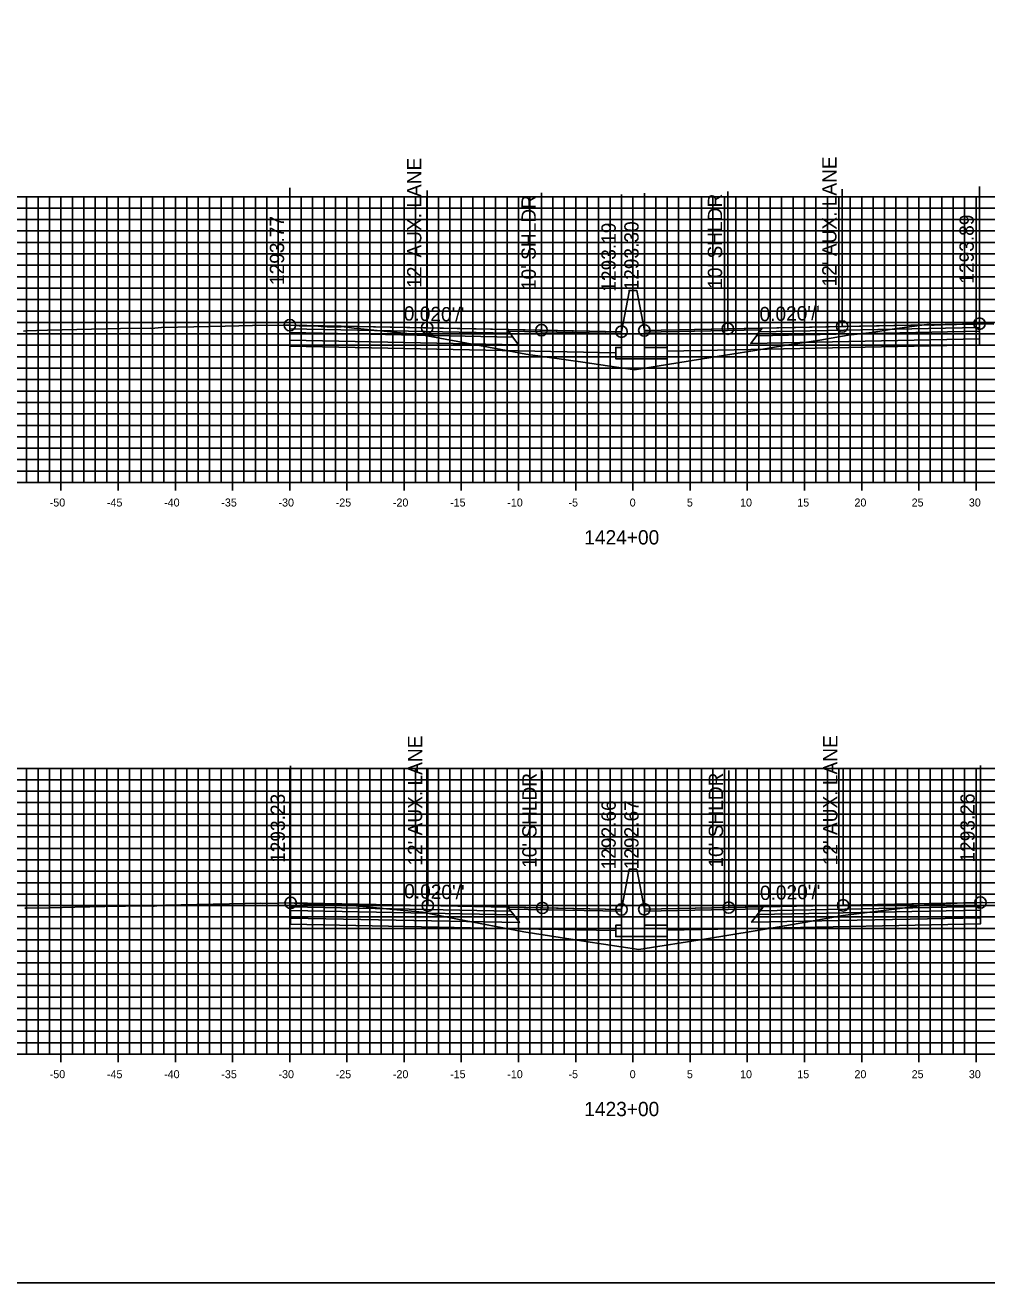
# Model space of a CAD drawing. Extents: x 674939 to 678919, y 750652 to 765176.
# Drawn here: x 677885.4 to 677969.5, y 757822.6 to 757932.6 of the extents above; entities that cross this region are included whole.
import ezdxf

# ---------------------------------------------------------------- set-up
doc = ezdxf.new("R2010")
doc.units = 0
for name, color, linetype in [('R_Alt Surface', 7, 'Continuous'), ('R_Axis', 7, 'Continuous'), ('R_Axis Annot', 7, 'Continuous'), ('R_Exist Surface', 7, 'Continuous'), ('R_Fin Surface', 7, 'Continuous'), ('R_Grid', 7, 'Continuous'), ('R_No Plot', 7, 'Continuous'), ('R_Proposed Road', 7, 'Continuous'), ('R_Xsect Elev', 7, 'Continuous'), ('R_Xsect Slope', 7, 'Continuous')]:
    doc.layers.add(name, color=color, linetype=linetype)

msp = doc.modelspace()

# ---------------------------------------------------------------- linework, layer by layer
at = {"layer": 'R_Alt Surface'}
for points in [[(677908.54, 757905.99), (677908.54, 757905.66), (677928.04, 757905.27), (677927.79, 757905.61)], [(677908.54, 757905.66), (677908.54, 757905), (677928.54, 757904.6), (677928.04, 757905.27)], [(677968.83, 757905.78), (677968.83, 757905.12), (677948.83, 757904.72), (677949.33, 757905.39)], [(677968.83, 757906.11), (677968.83, 757905.78), (677949.33, 757905.39), (677949.58, 757905.72)], [(677908.61, 757855.45), (677908.61, 757855.12), (677928.11, 757854.73), (677927.86, 757855.07)], [(677908.61, 757855.12), (677908.61, 757854.46), (677928.61, 757854.06), (677928.11, 757854.73)], [(677968.91, 757855.15), (677968.91, 757854.49), (677948.91, 757854.09), (677949.41, 757854.76)], [(677968.91, 757855.48), (677968.91, 757855.15), (677949.41, 757854.76), (677949.66, 757855.1)]]:
    msp.add_lwpolyline(points, close=True, dxfattribs=at)
for points in [[(677908.54, 757905), (677908.54, 757904.46), (677928.54, 757904.06), (677937.03, 757903.89)], [(677968.83, 757905.12), (677968.83, 757904.58), (677948.83, 757904.18), (677941.53, 757904.03)], [(677908.61, 757854.46), (677908.61, 757853.92), (677928.61, 757853.52), (677937.03, 757853.36)], [(677968.91, 757854.49), (677968.91, 757853.95), (677948.91, 757853.55), (677941.53, 757853.4)]]:
    msp.add_lwpolyline(points, dxfattribs=at)
at = {"layer": 'R_Axis'}
for p, q in [((677838.53, 757892.55), (678038.53, 757892.55)), ((677888.53, 757891.85), (677888.53, 757893.25)), ((677893.53, 757891.85), (677893.53, 757893.25)), ((677898.53, 757891.85), (677898.53, 757893.25)), ((677903.53, 757891.85), (677903.53, 757893.25)), ((677908.53, 757891.85), (677908.53, 757893.25)), ((677913.53, 757891.85), (677913.53, 757893.25)), ((677918.53, 757891.85), (677918.53, 757893.25)), ((677923.53, 757891.85), (677923.53, 757893.25)), ((677928.53, 757891.85), (677928.53, 757893.25)), ((677933.53, 757891.85), (677933.53, 757893.25)), ((677938.53, 757891.85), (677938.53, 757893.25)), ((677943.53, 757891.85), (677943.53, 757893.25)), ((677948.53, 757891.85), (677948.53, 757893.25)), ((677953.53, 757891.85), (677953.53, 757893.25)), ((677958.53, 757891.85), (677958.53, 757893.25)), ((677963.53, 757891.85), (677963.53, 757893.25)), ((677968.53, 757891.85), (677968.53, 757893.25)), ((677888.53, 757841.85), (677888.53, 757843.25)), ((677893.53, 757841.85), (677893.53, 757843.25)), ((677898.53, 757841.85), (677898.53, 757843.25)), ((677903.53, 757841.85), (677903.53, 757843.25)), ((677908.53, 757841.85), (677908.53, 757843.25)), ((677913.53, 757841.85), (677913.53, 757843.25)), ((677918.53, 757841.85), (677918.53, 757843.25)), ((677923.53, 757841.85), (677923.53, 757843.25)), ((677928.53, 757841.85), (677928.53, 757843.25)), ((677933.53, 757841.85), (677933.53, 757843.25)), ((677938.53, 757841.85), (677938.53, 757843.25)), ((677943.53, 757841.85), (677943.53, 757843.25)), ((677948.53, 757841.85), (677948.53, 757843.25)), ((677953.53, 757841.85), (677953.53, 757843.25)), ((677958.53, 757841.85), (677958.53, 757843.25)), ((677963.53, 757841.85), (677963.53, 757843.25)), ((677968.53, 757841.85), (677968.53, 757843.25)), ((677838.53, 757842.55), (678038.53, 757842.55))]:
    msp.add_line(p, q, dxfattribs=at)
at = {"layer": 'R_Exist Surface'}
for points in [[(677885.27, 757905.8), (677885.45, 757905.81), (677887.36, 757905.87), (677892.49, 757905.99), (677893.75, 757906.01), (677896.32, 757906.04), (677896.46, 757906.02), (677896.52, 757906.02), (677896.75, 757906.04), (677897.32, 757906.1), (677900.16, 757906.16), (677902.88, 757906.22), (677905.29, 757906.27), (677908, 757906.32), (677908.52, 757906.32), (677908.52, 757906.32), (677908.54, 757906.32), (677909.09, 757906.27), (677909.37, 757906.25), (677910.37, 757906.25), (677910.72, 757906.25), (677911.29, 757906.2), (677911.81, 757906.18), (677912.66, 757906.16), (677912.77, 757906.17), (677913.02, 757906.18), (677913.05, 757906.19), (677914.16, 757906.06), (677920.22, 757905.45), (677927, 757904.17), (677929.18, 757903.78), (677934.15, 757903.07), (677938.67, 757902.41), (677945.34, 757903.48), (677949.01, 757904.07), (677951.78, 757904.53), (677954.88, 757905.01), (677957.34, 757905.43), (677959.41, 757905.68), (677961.2, 757905.95), (677964.44, 757906.41), (677964.55, 757906.37), (677964.66, 757906.32), (677964.87, 757906.31), (677965.5, 757906.34), (677966.82, 757906.38), (677967.98, 757906.39), (677968.46, 757906.4), (677968.64, 757906.42), (677968.83, 757906.44), (677968.85, 757906.44), (677968.95, 757906.44), (677970.08, 757906.41)], [(677885.36, 757855.31), (677885.56, 757855.32), (677887.56, 757855.36), (677889.74, 757855.42), (677892.36, 757855.48), (677894.17, 757855.5), (677896.29, 757855.53), (677896.54, 757855.51), (677896.69, 757855.5), (677896.91, 757855.52), (677897.66, 757855.58), (677900.4, 757855.64), (677903.27, 757855.7), (677906.01, 757855.75), (677906.13, 757855.74), (677907.49, 757855.76), (677908.49, 757855.8), (677908.61, 757855.78), (677908.62, 757855.78), (677908.92, 757855.76), (677909.41, 757855.72), (677909.72, 757855.71), (677910.34, 757855.71), (677911.1, 757855.68), (677912.46, 757855.62), (677912.82, 757855.61), (677913.18, 757855.63), (677917.56, 757855.19), (677918.85, 757855.08), (677920.14, 757854.96), (677921.43, 757854.71), (677923.19, 757854.37), (677929, 757853.25), (677934.43, 757852.42), (677939.06, 757851.7), (677944.96, 757852.65), (677949.03, 757853.3), (677951.13, 757853.66), (677953.65, 757854.09), (677956.89, 757854.69), (677962.1, 757855.33), (677964.6, 757855.68), (677964.63, 757855.68), (677964.73, 757855.65), (677966.35, 757855.73), (677966.89, 757855.75), (677968.18, 757855.78), (677968.45, 757855.79), (677968.91, 757855.81), (677968.95, 757855.81), (677969.13, 757855.82), (677971.27, 757855.79)]]:
    msp.add_lwpolyline(points, dxfattribs=at)
at = {"layer": 'R_Fin Surface'}
for points in [[(677937.53, 757905.74), (677930.54, 757905.88), (677920.54, 757906.08), (677908.54, 757906.32)], [(677968.83, 757906.44), (677956.83, 757906.2), (677946.83, 757906), (677939.53, 757905.85)], [(677937.53, 757855.21), (677930.61, 757855.34), (677920.61, 757855.54), (677908.61, 757855.78)], [(677968.91, 757855.81), (677956.91, 757855.57), (677946.91, 757855.37), (677939.53, 757855.22)]]:
    msp.add_lwpolyline(points, dxfattribs=at)
for points in [[(677908.54, 757906.32), (677908.54, 757905.99), (677927.79, 757905.61), (677927.54, 757905.94)], [(677927.54, 757905.94), (677937.53, 757905.74), (677937.54, 757905.58), (677927.66, 757905.78)], [(677949.71, 757905.9), (677939.53, 757905.69), (677939.53, 757905.85), (677949.83, 757906.06)], [(677968.83, 757906.44), (677968.83, 757906.11), (677949.58, 757905.72), (677949.83, 757906.06)], [(677908.61, 757855.78), (677908.61, 757855.45), (677927.86, 757855.07), (677927.61, 757855.4)], [(677927.61, 757855.4), (677937.53, 757855.21), (677937.54, 757855.05), (677927.73, 757855.24)], [(677949.79, 757855.27), (677939.53, 757855.07), (677939.53, 757855.22), (677949.91, 757855.43)], [(677968.91, 757855.81), (677968.91, 757855.48), (677949.66, 757855.1), (677949.91, 757855.43)]]:
    msp.add_lwpolyline(points, close=True, dxfattribs=at)
at = {"layer": 'R_Grid'}
for p, q in [((677838.53, 757917.55), (678038.53, 757917.55)), ((677838.53, 757916.55), (678038.53, 757916.55)), ((677885.53, 757892.55), (677885.53, 757917.55)), ((677886.53, 757892.55), (677886.53, 757917.55)), ((677887.53, 757892.55), (677887.53, 757917.55)), ((677888.53, 757892.55), (677888.53, 757917.55)), ((677889.53, 757892.55), (677889.53, 757917.55)), ((677890.53, 757892.55), (677890.53, 757917.55)), ((677891.53, 757892.55), (677891.53, 757917.55)), ((677892.53, 757892.55), (677892.53, 757917.55)), ((677893.53, 757892.55), (677893.53, 757917.55)), ((677894.53, 757892.55), (677894.53, 757917.55)), ((677895.53, 757892.55), (677895.53, 757917.55)), ((677896.53, 757892.55), (677896.53, 757917.55)), ((677897.53, 757892.55), (677897.53, 757917.55)), ((677898.53, 757892.55), (677898.53, 757917.55)), ((677899.53, 757892.55), (677899.53, 757917.55)), ((677900.53, 757892.55), (677900.53, 757917.55)), ((677901.53, 757892.55), (677901.53, 757917.55)), ((677902.53, 757892.55), (677902.53, 757917.55)), ((677903.53, 757892.55), (677903.53, 757917.55)), ((677904.53, 757892.55), (677904.53, 757917.55)), ((677905.53, 757892.55), (677905.53, 757917.55)), ((677906.53, 757892.55), (677906.53, 757917.55)), ((677907.53, 757892.55), (677907.53, 757917.55)), ((677908.53, 757892.55), (677908.53, 757917.55)), ((677909.53, 757892.55), (677909.53, 757917.55)), ((677910.53, 757892.55), (677910.53, 757917.55)), ((677911.53, 757892.55), (677911.53, 757917.55)), ((677912.53, 757892.55), (677912.53, 757917.55)), ((677913.53, 757892.55), (677913.53, 757917.55)), ((677914.53, 757892.55), (677914.53, 757917.55)), ((677915.53, 757892.55), (677915.53, 757917.55)), ((677916.53, 757892.55), (677916.53, 757917.55)), ((677917.53, 757892.55), (677917.53, 757917.55)), ((677918.53, 757892.55), (677918.53, 757917.55)), ((677919.53, 757892.55), (677919.53, 757917.55)), ((677920.53, 757892.55), (677920.53, 757917.55)), ((677921.53, 757892.55), (677921.53, 757917.55)), ((677922.53, 757892.55), (677922.53, 757917.55)), ((677923.53, 757892.55), (677923.53, 757917.55)), ((677924.53, 757892.55), (677924.53, 757917.55)), ((677925.53, 757892.55), (677925.53, 757917.55)), ((677926.53, 757892.55), (677926.53, 757917.55)), ((677927.53, 757892.55), (677927.53, 757917.55)), ((677928.53, 757892.55), (677928.53, 757917.55)), ((677929.53, 757892.55), (677929.53, 757917.55)), ((677930.53, 757892.55), (677930.53, 757917.55)), ((677931.53, 757892.55), (677931.53, 757917.55)), ((677932.53, 757892.55), (677932.53, 757917.55)), ((677933.53, 757892.55), (677933.53, 757917.55)), ((677934.53, 757892.55), (677934.53, 757917.55)), ((677935.53, 757892.55), (677935.53, 757917.55)), ((677936.53, 757892.55), (677936.53, 757917.55)), ((677937.53, 757892.55), (677937.53, 757917.55)), ((677938.53, 757892.55), (677938.53, 757917.55)), ((677939.53, 757892.55), (677939.53, 757917.55)), ((677940.53, 757892.55), (677940.53, 757917.55)), ((677941.53, 757892.55), (677941.53, 757917.55)), ((677942.53, 757892.55), (677942.53, 757917.55)), ((677943.53, 757892.55), (677943.53, 757917.55)), ((677944.53, 757892.55), (677944.53, 757917.55)), ((677945.53, 757892.55), (677945.53, 757917.55)), ((677946.53, 757892.55), (677946.53, 757917.55)), ((677947.53, 757892.55), (677947.53, 757917.55)), ((677948.53, 757892.55), (677948.53, 757917.55)), ((677949.53, 757892.55), (677949.53, 757917.55)), ((677950.53, 757892.55), (677950.53, 757917.55)), ((677951.53, 757892.55), (677951.53, 757917.55)), ((677952.53, 757892.55), (677952.53, 757917.55)), ((677953.53, 757892.55), (677953.53, 757917.55)), ((677954.53, 757892.55), (677954.53, 757917.55)), ((677955.53, 757892.55), (677955.53, 757917.55)), ((677956.53, 757892.55), (677956.53, 757917.55)), ((677957.53, 757892.55), (677957.53, 757917.55)), ((677958.53, 757892.55), (677958.53, 757917.55)), ((677959.53, 757892.55), (677959.53, 757917.55)), ((677960.53, 757892.55), (677960.53, 757917.55)), ((677961.53, 757892.55), (677961.53, 757917.55)), ((677962.53, 757892.55), (677962.53, 757917.55)), ((677963.53, 757892.55), (677963.53, 757917.55)), ((677964.53, 757892.55), (677964.53, 757917.55)), ((677965.53, 757892.55), (677965.53, 757917.55)), ((677966.53, 757892.55), (677966.53, 757917.55)), ((677967.53, 757892.55), (677967.53, 757917.55)), ((677968.53, 757892.55), (677968.53, 757917.55)), ((677838.53, 757915.55), (678038.53, 757915.55)), ((677838.53, 757914.55), (678038.53, 757914.55)), ((677838.53, 757913.55), (678038.53, 757913.55)), ((677838.53, 757912.55), (678038.53, 757912.55)), ((677838.53, 757911.55), (678038.53, 757911.55)), ((677838.53, 757910.55), (678038.53, 757910.55)), ((677838.53, 757909.55), (678038.53, 757909.55)), ((677838.53, 757908.55), (678038.53, 757908.55)), ((677838.53, 757907.55), (678038.53, 757907.55)), ((677838.53, 757906.55), (678038.53, 757906.55)), ((677838.53, 757905.55), (678038.53, 757905.55)), ((677838.53, 757904.55), (678038.53, 757904.55)), ((677838.53, 757903.55), (678038.53, 757903.55)), ((677838.53, 757902.55), (678038.53, 757902.55)), ((677838.53, 757901.55), (678038.53, 757901.55)), ((677838.53, 757900.55), (678038.53, 757900.55)), ((677838.53, 757899.55), (678038.53, 757899.55)), ((677838.53, 757898.55), (678038.53, 757898.55)), ((677838.53, 757897.55), (678038.53, 757897.55)), ((677838.53, 757896.55), (678038.53, 757896.55)), ((677838.53, 757895.55), (678038.53, 757895.55)), ((677838.53, 757894.55), (678038.53, 757894.55)), ((677838.53, 757893.55), (678038.53, 757893.55)), ((677838.53, 757892.55), (678038.53, 757892.55)), ((677838.53, 757867.55), (678038.53, 757867.55)), ((677885.53, 757842.55), (677885.53, 757867.55)), ((677886.53, 757842.55), (677886.53, 757867.55)), ((677887.53, 757842.55), (677887.53, 757867.55)), ((677888.53, 757842.55), (677888.53, 757867.55)), ((677889.53, 757842.55), (677889.53, 757867.55)), ((677890.53, 757842.55), (677890.53, 757867.55)), ((677891.53, 757842.55), (677891.53, 757867.55)), ((677892.53, 757842.55), (677892.53, 757867.55)), ((677893.53, 757842.55), (677893.53, 757867.55)), ((677894.53, 757842.55), (677894.53, 757867.55)), ((677895.53, 757842.55), (677895.53, 757867.55)), ((677896.53, 757842.55), (677896.53, 757867.55)), ((677897.53, 757842.55), (677897.53, 757867.55)), ((677898.53, 757842.55), (677898.53, 757867.55)), ((677899.53, 757842.55), (677899.53, 757867.55)), ((677900.53, 757842.55), (677900.53, 757867.55)), ((677901.53, 757842.55), (677901.53, 757867.55)), ((677902.53, 757842.55), (677902.53, 757867.55)), ((677903.53, 757842.55), (677903.53, 757867.55)), ((677904.53, 757842.55), (677904.53, 757867.55)), ((677905.53, 757842.55), (677905.53, 757867.55)), ((677906.53, 757842.55), (677906.53, 757867.55)), ((677907.53, 757842.55), (677907.53, 757867.55)), ((677908.53, 757842.55), (677908.53, 757867.55)), ((677909.53, 757842.55), (677909.53, 757867.55)), ((677910.53, 757842.55), (677910.53, 757867.55)), ((677911.53, 757842.55), (677911.53, 757867.55)), ((677912.53, 757842.55), (677912.53, 757867.55)), ((677913.53, 757842.55), (677913.53, 757867.55)), ((677914.53, 757842.55), (677914.53, 757867.55)), ((677915.53, 757842.55), (677915.53, 757867.55)), ((677916.53, 757842.55), (677916.53, 757867.55)), ((677917.53, 757842.55), (677917.53, 757867.55)), ((677918.53, 757842.55), (677918.53, 757867.55)), ((677919.53, 757842.55), (677919.53, 757867.55)), ((677920.53, 757842.55), (677920.53, 757867.55)), ((677921.53, 757842.55), (677921.53, 757867.55)), ((677922.53, 757842.55), (677922.53, 757867.55)), ((677923.53, 757842.55), (677923.53, 757867.55)), ((677924.53, 757842.55), (677924.53, 757867.55)), ((677925.53, 757842.55), (677925.53, 757867.55)), ((677926.53, 757842.55), (677926.53, 757867.55)), ((677927.53, 757842.55), (677927.53, 757867.55)), ((677928.53, 757842.55), (677928.53, 757867.55)), ((677929.53, 757842.55), (677929.53, 757867.55)), ((677930.53, 757842.55), (677930.53, 757867.55)), ((677931.53, 757842.55), (677931.53, 757867.55)), ((677932.53, 757842.55), (677932.53, 757867.55)), ((677933.53, 757842.55), (677933.53, 757867.55)), ((677934.53, 757842.55), (677934.53, 757867.55)), ((677935.53, 757842.55), (677935.53, 757867.55)), ((677936.53, 757842.55), (677936.53, 757867.55)), ((677937.53, 757842.55), (677937.53, 757867.55)), ((677938.53, 757842.55), (677938.53, 757867.55)), ((677939.53, 757842.55), (677939.53, 757867.55)), ((677940.53, 757842.55), (677940.53, 757867.55)), ((677941.53, 757842.55), (677941.53, 757867.55)), ((677942.53, 757842.55), (677942.53, 757867.55)), ((677943.53, 757842.55), (677943.53, 757867.55)), ((677944.53, 757842.55), (677944.53, 757867.55)), ((677945.53, 757842.55), (677945.53, 757867.55)), ((677946.53, 757842.55), (677946.53, 757867.55)), ((677947.53, 757842.55), (677947.53, 757867.55)), ((677948.53, 757842.55), (677948.53, 757867.55)), ((677949.53, 757842.55), (677949.53, 757867.55)), ((677950.53, 757842.55), (677950.53, 757867.55)), ((677951.53, 757842.55), (677951.53, 757867.55)), ((677952.53, 757842.55), (677952.53, 757867.55)), ((677953.53, 757842.55), (677953.53, 757867.55)), ((677954.53, 757842.55), (677954.53, 757867.55)), ((677955.53, 757842.55), (677955.53, 757867.55)), ((677956.53, 757842.55), (677956.53, 757867.55)), ((677957.53, 757842.55), (677957.53, 757867.55)), ((677958.53, 757842.55), (677958.53, 757867.55)), ((677959.53, 757842.55), (677959.53, 757867.55)), ((677960.53, 757842.55), (677960.53, 757867.55)), ((677961.53, 757842.55), (677961.53, 757867.55)), ((677962.53, 757842.55), (677962.53, 757867.55)), ((677963.53, 757842.55), (677963.53, 757867.55)), ((677964.53, 757842.55), (677964.53, 757867.55)), ((677965.53, 757842.55), (677965.53, 757867.55)), ((677966.53, 757842.55), (677966.53, 757867.55)), ((677967.53, 757842.55), (677967.53, 757867.55)), ((677968.53, 757842.55), (677968.53, 757867.55)), ((677838.53, 757866.55), (678038.53, 757866.55)), ((677838.53, 757865.55), (678038.53, 757865.55)), ((677838.53, 757864.55), (678038.53, 757864.55)), ((677838.53, 757863.55), (678038.53, 757863.55)), ((677838.53, 757862.55), (678038.53, 757862.55)), ((677838.53, 757861.55), (678038.53, 757861.55)), ((677838.53, 757860.55), (678038.53, 757860.55)), ((677838.53, 757859.55), (678038.53, 757859.55)), ((677838.53, 757858.55), (678038.53, 757858.55)), ((677838.53, 757857.55), (678038.53, 757857.55)), ((677838.53, 757856.55), (678038.53, 757856.55)), ((677838.53, 757855.55), (678038.53, 757855.55)), ((677838.53, 757854.55), (678038.53, 757854.55)), ((677838.53, 757853.55), (678038.53, 757853.55)), ((677838.53, 757852.55), (678038.53, 757852.55)), ((677838.53, 757851.55), (678038.53, 757851.55)), ((677838.53, 757850.55), (678038.53, 757850.55)), ((677838.53, 757849.55), (678038.53, 757849.55)), ((677838.53, 757848.55), (678038.53, 757848.55)), ((677838.53, 757847.55), (678038.53, 757847.55)), ((677838.53, 757846.55), (678038.53, 757846.55)), ((677838.53, 757845.55), (678038.53, 757845.55)), ((677838.53, 757844.55), (678038.53, 757844.55)), ((677838.53, 757843.55), (678038.53, 757843.55)), ((677838.53, 757842.55), (678038.53, 757842.55))]:
    msp.add_line(p, q, dxfattribs=at)
at = {"layer": 'R_No Plot'}
msp.add_lwpolyline([(677778.53, 757822.55), (678118.53, 757822.55), (678118.53, 758042.55), (677778.53, 758042.55)], close=True, dxfattribs=at)
for centre in [(677908.54, 757906.32), (677956.83, 757906.2), (677968.83, 757906.44), (677920.54, 757906.08), (677930.54, 757905.88), (677937.53, 757905.74), (677939.53, 757905.85), (677946.83, 757906), (677908.61, 757855.78), (677920.61, 757855.54), (677956.91, 757855.57), (677968.91, 757855.81), (677930.61, 757855.34), (677937.53, 757855.21), (677939.53, 757855.22), (677946.91, 757855.37)]:
    msp.add_circle(centre, 0.5, dxfattribs=at)
at = {"layer": 'R_Proposed Road'}
for points in [[(677938.2, 757909.24), (677937.53, 757905.74)], [(677938.86, 757909.35), (677938.86, 757909.35), (677938.2, 757909.35), (677938.2, 757909.24)], [(677938.86, 757909.35), (677939.53, 757905.85)], [(677937.53, 757905.74), (677937.53, 757904.37), (677937.03, 757904.37), (677937.03, 757903.37), (677941.53, 757903.37), (677941.53, 757904.37), (677939.53, 757904.37), (677939.53, 757905.85)], [(677938.2, 757858.71), (677937.53, 757855.21)], [(677938.86, 757858.72), (677938.86, 757858.72), (677938.2, 757858.72), (677938.2, 757858.71)], [(677938.86, 757858.72), (677939.53, 757855.22)], [(677937.53, 757855.21), (677937.53, 757853.83), (677937.03, 757853.83), (677937.03, 757852.83), (677941.53, 757852.83), (677941.53, 757853.83), (677939.53, 757853.83), (677939.53, 757855.22)]]:
    msp.add_lwpolyline(points, dxfattribs=at)
at = {"layer": 'R_Xsect Elev'}
for p, q in [((677908.54, 757906.32), (677908.54, 757918.32)), ((677920.54, 757906.08), (677920.54, 757918.08)), ((677930.54, 757905.88), (677930.54, 757917.88)), ((677937.53, 757905.74), (677937.53, 757917.74)), ((677939.53, 757905.85), (677939.53, 757917.85)), ((677946.83, 757906), (677946.83, 757918)), ((677956.83, 757906.2), (677956.83, 757918.2)), ((677968.83, 757906.44), (677968.83, 757918.44)), ((677908.61, 757855.78), (677908.61, 757867.78)), ((677920.61, 757855.54), (677920.61, 757867.54)), ((677930.61, 757855.34), (677930.61, 757867.34)), ((677937.53, 757855.21), (677937.53, 757867.21)), ((677939.53, 757855.22), (677939.53, 757867.22)), ((677946.91, 757855.37), (677946.91, 757867.37)), ((677956.91, 757855.57), (677956.91, 757867.57)), ((677968.91, 757855.81), (677968.91, 757867.81))]:
    msp.add_line(p, q, dxfattribs=at)

# ---------------------------------------------------------------- texts
at = {"layer": 'R_Axis Annot'}
for s, height, p in [('-50', 0.7, (677887.55, 757890.45)), ('-45', 0.7, (677892.55, 757890.45)), ('-40', 0.7, (677897.55, 757890.45)), ('-35', 0.7, (677902.55, 757890.45)), ('-30', 0.7, (677907.55, 757890.45)), ('-25', 0.7, (677912.55, 757890.45)), ('-20', 0.7, (677917.55, 757890.45)), ('-15', 0.7, (677922.55, 757890.45)), ('-10', 0.7, (677927.55, 757890.45)), ('-5', 0.7, (677932.9, 757890.45)), ('0', 0.7, (677938.25, 757890.45)), ('5', 0.7, (677943.25, 757890.45)), ('10', 0.7, (677947.9, 757890.45)), ('15', 0.7, (677952.9, 757890.45)), ('20', 0.7, (677957.9, 757890.45)), ('25', 0.7, (677962.9, 757890.45)), ('30', 0.7, (677967.9, 757890.45)), ('1424+00', 1.25, (677934.28, 757887.13)), ('-50', 0.7, (677887.55, 757840.45)), ('-45', 0.7, (677892.55, 757840.45)), ('-40', 0.7, (677897.55, 757840.45)), ('-35', 0.7, (677902.55, 757840.45)), ('-30', 0.7, (677907.55, 757840.45)), ('-25', 0.7, (677912.55, 757840.45)), ('-20', 0.7, (677917.55, 757840.45)), ('-15', 0.7, (677922.55, 757840.45)), ('-10', 0.7, (677927.55, 757840.45)), ('-5', 0.7, (677932.9, 757840.45)), ('0', 0.7, (677938.25, 757840.45)), ('5', 0.7, (677943.25, 757840.45)), ('10', 0.7, (677947.9, 757840.45)), ('15', 0.7, (677952.9, 757840.45)), ('20', 0.7, (677957.9, 757840.45)), ('25', 0.7, (677962.9, 757840.45)), ('30', 0.7, (677967.9, 757840.45)), ('1423+00', 1.25, (677934.28, 757837.13))]:
    msp.add_text(s, height=height, dxfattribs=at).set_placement(p)
at = {"layer": 'R_Xsect Elev'}
for s, p in [("12' AUX. LANE", (677956.33, 757909.7)), ("12' AUX. LANE", (677920.04, 757909.58)), ("10' SHLDR", (677930.04, 757909.38)), ("10' SHLDR", (677946.33, 757909.5)), ('1293.77', (677908.04, 757909.82)), ('1293.89', (677968.33, 757909.94)), ('1293.19', (677937.03, 757909.24)), ('1293.30', (677939.03, 757909.35)), ("12' AUX. LANE", (677920.11, 757859.04)), ("12' AUX. LANE", (677956.41, 757859.07)), ("10' SHLDR", (677930.11, 757858.84)), ("10' SHLDR", (677946.41, 757858.87)), ('1293.23', (677908.11, 757859.28)), ('1293.26', (677968.41, 757859.31)), ('1292.66', (677937.03, 757858.71)), ('1292.67', (677939.03, 757858.72))]:
    msp.add_text(s, height=1.25, rotation=90, dxfattribs=at).set_placement(p)
at = {"layer": 'R_Xsect Slope'}
for rotation, p in [(358.8542, (677918.49, 757906.72)), (1.1458, (677949.61, 757906.65)), (358.8542, (677918.52, 757856.19)), (1.1458, (677949.65, 757856.03))]:
    msp.add_text("0.020'/'", height=1.25, rotation=rotation, dxfattribs=at).set_placement(p)

doc.saveas('drawing.dxf')
